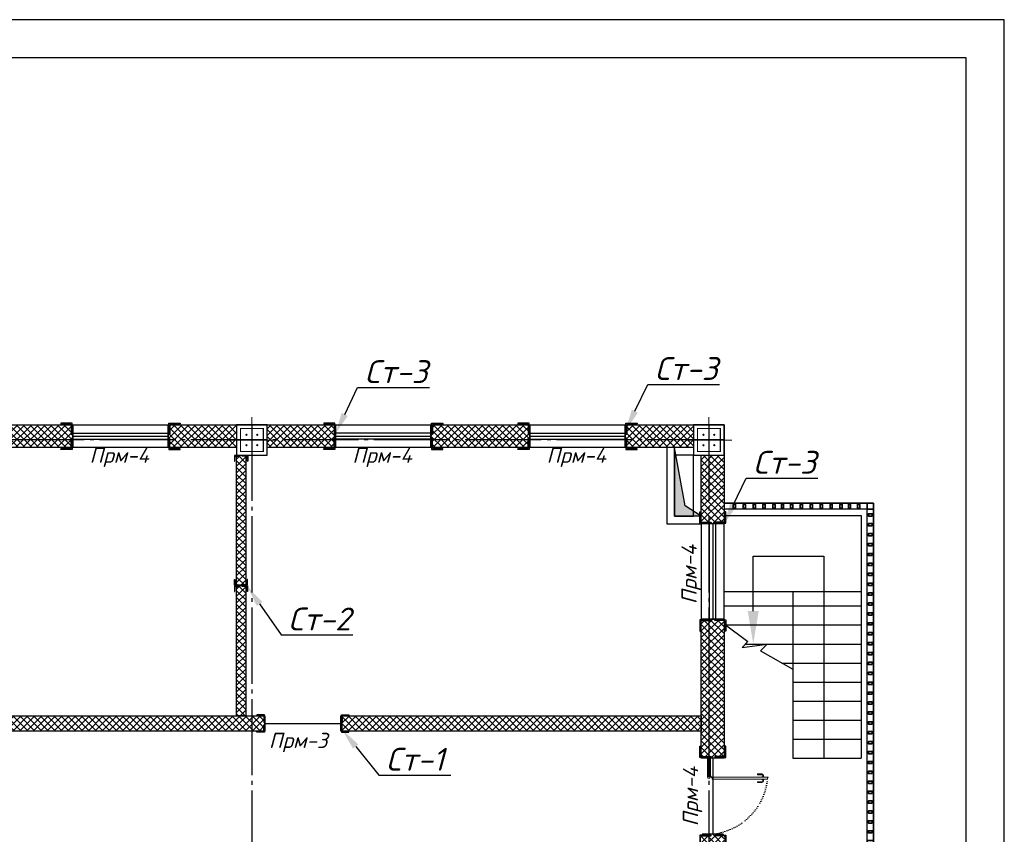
# Model space of a CAD drawing. Header units: millimetres. Extents: x -33345 to 4712671, y -3392 to 121473.
# Tile 273 of 656: x 1466410 to 1479337, y 75810 to 86501. Entities that reach past the tile are written whole.
import ezdxf
from ezdxf import colors
from ezdxf.entities.mleader import LeaderData, LeaderLine
from ezdxf.math import Vec2, Vec3

# ---------------------------------------------------------------- set-up
doc = ezdxf.new("R2010")
doc.units = ezdxf.units.MM
for name, pattern in [('CENTER2', [28.575, 19.05, -3.175, 3.175, -3.175]), ('DOT', [0.25, 0, -0.25]), ('ГОСТ 2.303 5', [24, 20, -1.5, 1, -1.5])]:
    doc.linetypes.add(name, pattern=pattern)
for name, color, linetype, lineweight in [('.', 7, 'Continuous', 15), ('0.25', 7, 'Continuous', 25), ('5   0.30', 1, 'Continuous', 30), ('doors', 250, 'Continuous', 5), ('Kalonna', 7, 'Continuous', 35), ('размер 0.09', 175, 'Continuous', 9)]:
    doc.layers.add(name, color=color, linetype=linetype, lineweight=lineweight)
for name, color, linetype in [('00-Axes', 1, 'CENTER2'), ('HA', 9, 'Continuous'), ('KIK-0-HSL-HTC', 7, 'Continuous')]:
    doc.layers.add(name, color=color, linetype=linetype)
doc.styles.add('ISOCPEUR', font='isocpeui.ttf', dxfattribs={"height": 300})
doc.styles.add('ГОСТ 250', font='isocpeui.ttf', dxfattribs={"height": 250})
pattern_1 = [(45, (-51557.93, -1455798.857), (-44.9012806, 44.9012806), []), (135, (-51557.93, -1455798.857), (-44.9012806, -44.9012806), [])]

# ---------------------------------------------------------------- blocks, each defined once
blk = doc.blocks.new('*U282')
at = {"layer": '0.25', "color": 5, "linetype": 'Continuous', "lineweight": 25, "ltscale": 100}
blk.add_lwpolyline([(-72619, 0), (0, 0), (0, 42000), (-72619, 42000), (-72619, 0)], dxfattribs=at)
at = {"layer": '0.25', "color": 7, "linetype": 'Continuous', "lineweight": 30, "ltscale": 100}
blk.add_lwpolyline([(-70619, 500), (-500, 500), (-500, 41500), (-70619, 41500), (-70619, 500)], dxfattribs=at)
blk = doc.blocks.new('column')
at = {"lineweight": 0}
for points in [[(-68, 56, -1), (-68, 86, -1)], [(68, 56, 1), (68, 86, 1)], [(-68, -56, 1), (-68, -86, 1)], [(68, -56, -1), (68, -86, -1)]]:
    blk.add_hatch(color=0, dxfattribs=at).paths.add_polyline_path(points)
at = {"color": 0, "lineweight": 0}
for p, q in [((0, 300), (0, -300)), ((300, 0), (-300, 0))]:
    blk.add_line(p, q, dxfattribs=at)
at = {"lineweight": 30}
blk.add_lwpolyline([(-200, 200), (200, 200), (200, -200), (-200, -200)], close=True, dxfattribs=at)
at = {"color": 0, "lineweight": 0, "const_width": 15}
blk.add_lwpolyline([(150, -150), (150, 150), (-150, 150), (-150, -150)], close=True, dxfattribs=at)
blk = doc.blocks.new('gfgffffg')
for p, q in [((-752, 4134), (1048, 4134)), ((-752, 4134), (1048, 4134)), ((1048, 4134), (1048, 946)), ((1048, 4134), (1048, 946)), ((-752, 3134), (1048, 3134)), ((148, 3134), (148, 946)), ((-752, 2946), (1048, 2946)), ((-752, 2696), (1048, 2696)), ((-472, 2446), (-189, 2446)), ((-186, 2446), (1048, 2446)), ((4, 2196), (1048, 2196)), ((148, 1946), (1048, 1946)), ((148, 1696), (1048, 1696)), ((148, 1446), (1048, 1446)), ((148, 1196), (1048, 1196)), ((148, 946), (1048, 946))]:
    blk.add_line(p, q)
for points in [[(1128, -214), (1208, -214), (1208, 4294), (-752, 4294)], [(1128, -134), (1128, 4214), (-752, 4214)], [(-370, 2878), (-370, 3598), (555, 3598), (555, 946)], [(-752, 2712), (-440, 2478), (-517, 2401), (-185, 2446), (-276, 2356), (148, 2114)]]:
    blk.add_lwpolyline(points)
at = {"lineweight": 0}
for points in [[(1208, -2176), (1208, 4294), (-752, 4294)], [(-938, -51), (-1036, -51)], [(1208, -676), (-752, -676)], [(1208, -976), (-752, -976)], [(1208, -1276), (-752, -1276)], [(1208, -1576), (-752, -1576)], [(1208, -1876), (-752, -1876)], [(1208, -2176), (-752, -2176)]]:
    blk.add_lwpolyline(points, dxfattribs=at)
at = {"lineweight": 25}
blk.add_solid([(-442, 2878), (-370, 2446), (-298, 2878)], dxfattribs=at)
at = {"layer": 'doors'}
for p, q in [((-972, 717), (-972, 949)), ((-972, 717), (-972, 949)), ((-966, 717), (-966, 936)), ((-966, 717), (-966, 936)), ((-938, 717), (-938, 936)), ((-938, 717), (-938, 936)), ((-932, 717), (-932, 949)), ((-932, 717), (-932, 949))]:
    blk.add_line(p, q, dxfattribs=at)
at = {"layer": 'doors', "color": 250}
for p, q in [((-972, 930), (-966, 930)), ((-972, 930), (-966, 930)), ((-938, 936), (-966, 936)), ((-938, 936), (-966, 936)), ((-938, 918), (-966, 918)), ((-938, 918), (-966, 918)), ((-932, 930), (-938, 930)), ((-932, 930), (-938, 930)), ((-932, 717), (-972, 717)), ((-972, 717), (-972, 699)), ((-932, 717), (-972, 717)), ((-972, 717), (-972, 699)), ((-972, 699), (-966, 699)), ((-972, 699), (-966, 699)), ((-966, 717), (-966, 686)), ((-966, 717), (-966, 686)), ((-938, 705), (-966, 705)), ((-938, 705), (-966, 705)), ((-938, 686), (-966, 686)), ((-938, 686), (-966, 686)), ((-938, 717), (-938, 686)), ((-938, 717), (-938, 686)), ((-932, 699), (-938, 699)), ((-932, 699), (-938, 699)), ((-932, 717), (-932, 699)), ((-932, 717), (-932, 699)), ((-917, 699), (-174, 699)), ((-917, 699), (-917, 692)), ((-917, 699), (-174, 699)), ((-917, 699), (-917, 692)), ((-917, 692), (-908, 692)), ((-917, 692), (-908, 692)), ((-917, 692), (-908, 692)), ((-917, 692), (-908, 692)), ((-908, 692), (-908, 671)), ((-908, 692), (-908, 671)), ((-908, 671), (-183, 671)), ((-908, 671), (-183, 671)), ((-314, 731), (-314, 741)), ((-314, 741), (-258, 741)), ((-314, 731), (-314, 741)), ((-314, 741), (-258, 741)), ((-314, 731), (-258, 731)), ((-314, 731), (-258, 731)), ((-256, 702), (-256, 699)), ((-256, 702), (-226, 702)), ((-256, 702), (-256, 699)), ((-256, 702), (-226, 702)), ((-256, 671), (-256, 668)), ((-256, 671), (-256, 668)), ((-226, 668), (-256, 668)), ((-226, 668), (-256, 668)), ((-246, 702), (-246, 719)), ((-246, 702), (-246, 719)), ((-246, 668), (-246, 651)), ((-246, 668), (-246, 651)), ((-236, 702), (-236, 719)), ((-236, 702), (-236, 719)), ((-236, 668), (-236, 651)), ((-236, 668), (-236, 651)), ((-226, 702), (-226, 699)), ((-226, 702), (-226, 699)), ((-226, 671), (-226, 668)), ((-226, 671), (-226, 668)), ((-183, 671), (-183, 692)), ((-183, 692), (-174, 692)), ((-183, 692), (-183, 692)), ((-183, 692), (-183, 692)), ((-183, 671), (-183, 692)), ((-183, 692), (-174, 692)), ((-183, 692), (-183, 692)), ((-183, 692), (-183, 692)), ((-174, 692), (-174, 699)), ((-174, 692), (-174, 699)), ((-314, 629), (-314, 639)), ((-314, 639), (-258, 639)), ((-314, 629), (-314, 639)), ((-314, 639), (-258, 639)), ((-314, 629), (-258, 629)), ((-314, 629), (-258, 629))]:
    blk.add_line(p, q, dxfattribs=at)
blk.add_circle((-926, 705), 4.53, dxfattribs=at)
blk.add_circle((-926, 705), 4.53, dxfattribs=at)
at = {"layer": 'doors', "color": 250, "linetype": 'DOT', "ltscale": 100}
blk.add_arc((-986, 754), 807, 273.3944, 354.1104, dxfattribs=at)
blk.add_arc((-986, 754), 807, 273.3944, 354.1104, dxfattribs=at)
at = {"layer": 'doors', "color": 250}
for centre, radius, start, end in [((-258, 719), 21.7, 0, 90), ((-258, 719), 21.7, 0, 90), ((-258, 719), 12.1, 0, 90), ((-258, 719), 12.1, 0, 90), ((-258, 651), 12.1, 270, 0), ((-258, 651), 21.7, 270, 0), ((-258, 651), 12.1, 270, 0), ((-258, 651), 21.7, 270, 0)]:
    blk.add_arc(centre, radius, start, end, dxfattribs=at)
at = {"layer": 'HA', "color": 0, "lineweight": 9, "ltscale": 100}
blk.add_line((-972, 949), (-932, 949), dxfattribs=at)
blk.add_line((-972, 949), (-932, 949), dxfattribs=at)
at = {"layer": 'Kalonna'}
for points in [[(-602, 4229), (-602, 4279), (-632, 4279), (-632, 4229)], [(-472, 4229), (-472, 4279), (-502, 4279), (-502, 4229)], [(-342, 4229), (-342, 4279), (-372, 4279), (-372, 4229)], [(-212, 4229), (-212, 4279), (-242, 4279), (-242, 4229)], [(-82, 4229), (-82, 4279), (-112, 4279), (-112, 4229)], [(29, 4229), (29, 4279), (-1, 4279), (-1, 4229)], [(148, 4229), (148, 4279), (118, 4279), (118, 4229)], [(278, 4229), (278, 4279), (248, 4279), (248, 4229)], [(408, 4229), (408, 4279), (378, 4279), (378, 4229)], [(538, 4229), (538, 4279), (508, 4279), (508, 4229)], [(668, 4229), (668, 4279), (638, 4279), (638, 4229)], [(798, 4229), (798, 4279), (768, 4279), (768, 4229)], [(909, 4229), (909, 4279), (879, 4279), (879, 4229)], [(1028, 4229), (1028, 4279), (998, 4279), (998, 4229)], [(1128, 4214), (1208, 4214), (1208, 4294), (1128, 4294)], [(1193, 4126), (1143, 4126), (1143, 4156), (1193, 4156)], [(1193, 3996), (1143, 3996), (1143, 4026), (1193, 4026)], [(1193, 3866), (1143, 3866), (1143, 3896), (1193, 3896)], [(1193, 3736), (1143, 3736), (1143, 3766), (1193, 3766)], [(1193, 3606), (1143, 3606), (1143, 3636), (1193, 3636)], [(1193, 3476), (1143, 3476), (1143, 3506), (1193, 3506)], [(1193, 3346), (1143, 3346), (1143, 3376), (1193, 3376)], [(1193, 3216), (1143, 3216), (1143, 3246), (1193, 3246)], [(1193, 3086), (1143, 3086), (1143, 3116), (1193, 3116)], [(1193, 2956), (1143, 2956), (1143, 2986), (1193, 2986)], [(1193, 2826), (1143, 2826), (1143, 2856), (1193, 2856)], [(1193, 2696), (1143, 2696), (1143, 2726), (1193, 2726)], [(1193, 2566), (1143, 2566), (1143, 2596), (1193, 2596)], [(1193, 2436), (1143, 2436), (1143, 2466), (1193, 2466)], [(1193, 2306), (1143, 2306), (1143, 2336), (1193, 2336)], [(1193, 2176), (1143, 2176), (1143, 2206), (1193, 2206)], [(1193, 2046), (1143, 2046), (1143, 2076), (1193, 2076)], [(1193, 1916), (1143, 1916), (1143, 1946), (1193, 1946)], [(1193, 1786), (1143, 1786), (1143, 1816), (1193, 1816)], [(1193, 1656), (1143, 1656), (1143, 1686), (1193, 1686)], [(1193, 1526), (1143, 1526), (1143, 1556), (1193, 1556)], [(1193, 1396), (1143, 1396), (1143, 1426), (1193, 1426)], [(1193, 1266), (1143, 1266), (1143, 1296), (1193, 1296)], [(1193, 1136), (1143, 1136), (1143, 1166), (1193, 1166)], [(1193, 1006), (1143, 1006), (1143, 1036), (1193, 1036)], [(1193, 876), (1143, 876), (1143, 906), (1193, 906)], [(1193, 746), (1143, 746), (1143, 776), (1193, 776)], [(1193, 616), (1143, 616), (1143, 646), (1193, 646)], [(1193, 486), (1143, 486), (1143, 516), (1193, 516)], [(1193, 356), (1143, 356), (1143, 386), (1193, 386)], [(1193, 226), (1143, 226), (1143, 256), (1193, 256)], [(1193, 96), (1143, 96), (1143, 126), (1193, 126)], [(1193, -34), (1143, -34), (1143, -4), (1193, -4)], [(1128, -134), (1208, -134), (1208, -214), (1128, -214)]]:
    blk.add_lwpolyline(points, close=True, dxfattribs=at)
blk = doc.blocks.new('fgfggggffsss')
at = {"layer": '00-Axes', "color": 251, "linetype": 'ГОСТ 2.303 5', "ltscale": 50, "true_color": 0x636466}
for points in [[(38310.7, 15497.8), (38310.7, -2902.2)], [(44310.7, 15497.8), (44310.7, -2902.2)], [(44510.7, 15297.8), (-20089.3, 15297.8)]]:
    blk.add_lwpolyline(points, dxfattribs=at)
blk = doc.blocks.new('*U3545')
at = {"color": 0, "linetype": 'ByBlock', "lineweight": -2, "ltscale": 100}
blk.add_lwpolyline([(0, 0), (63, 0), (63, 2.7, 0.414214), (60.7, 5), (12, 5, -0.414214), (5, 12), (5, 60.7, 0.414214), (2.7, 63), (0, 63)], format="xyb", close=True, dxfattribs=at)
blk = doc.blocks.new('A$C0829442C')
at = {"layer": '5   0.30', "lineweight": 30, "ltscale": 200}
blk.add_line((0, 131), (0, 13.5), dxfattribs=at)
at = {"layer": '5   0.30', "lineweight": 30, "ltscale": 200, "xscale": -1, "rotation": 180}
blk.add_blockref('*U3545', (3.9, 146.4), dxfattribs=at)
at = {"layer": '5   0.30', "lineweight": 30, "ltscale": 200}
blk.add_blockref('*U3545', (3.9, 0), dxfattribs=at)
blk = doc.blocks.new('кывнорр')
at = {"color": 6, "lineweight": 30}
blk.add_lwpolyline([(1526816, 1536584), (1526566, 1536584), (1526566, 1535784), (1526816, 1535784)], close=True, dxfattribs=at)

msp = doc.modelspace()

# ---------------------------------------------------------------- hatches: boundary and pattern name
at = {"layer": '.', "true_color": 0x636466}
h = msp.add_hatch(color=251, dxfattribs=at)
h.dxf.hatch_style = 1
h.paths.add_polyline_path([(1475145.106, 80121.09), (1475008.311, 80884.993), (1475008.311, 79984.993), (1475358.311, 79984.993)])
at = {"layer": 'KIK-0-HSL-HTC', "lineweight": 0}
h = msp.add_hatch(dxfattribs=at)
h.set_pattern_fill('ANSI37', color=154, scale=20)
h.set_pattern_definition(pattern_1)
h.paths.add_polyline_path([(1416258.311, 81184.993), (1417158.311, 81184.993), (1417158.311, 80884.993), (1416258.311, 80884.993)])
h.paths.add_polyline_path([(1418408.311, 81184.993), (1419708.311, 81184.993), (1419708.311, 80884.993), (1418408.311, 80884.993)])
h.paths.add_polyline_path([(1420958.311, 81184.993), (1421858.311, 81184.993), (1421858.311, 80884.993), (1420958.311, 80884.993)])
h.paths.add_polyline_path([(1422258.311, 81184.993), (1423158.311, 81184.993), (1423158.311, 80884.993), (1422258.311, 80884.993)])
h.paths.add_polyline_path([(1424408.311, 81184.993), (1425708.311, 81184.993), (1425708.311, 80884.993), (1424408.311, 80884.993)])
h.paths.add_polyline_path([(1426958.311, 81184.993), (1427858.311, 81184.993), (1427858.311, 80884.993), (1426958.311, 80884.993)])
h.paths.add_polyline_path([(1415858.311, 79884.993), (1416158.311, 79884.993), (1416158.311, 80784.993), (1415858.311, 80784.993)])
h.paths.add_polyline_path([(1416158.311, 78634.993), (1416158.311, 76809.993), (1415858.311, 76809.993), (1415858.311, 78634.993)])
h.paths.add_polyline_path([(1416158.311, 74784.993), (1416158.311, 74184.993), (1415858.311, 74184.993), (1415858.311, 74784.993)])
h.paths.add_polyline_path([(1415858.311, 72934.993), (1416158.311, 72934.993), (1416158.311, 71334.993), (1415858.311, 71334.993)])
h.paths.add_polyline_path([(1415858.311, 70084.993), (1416158.311, 70084.993), (1416158.311, 69184.993), (1415858.311, 69184.993)])
h.paths.add_polyline_path([(1417858.311, 69084.993), (1416258.311, 69084.993), (1416258.311, 68784.993), (1417858.311, 68784.993)])
h.paths.add_polyline_path([(1419558.311, 69084.993), (1418858.311, 69084.993), (1418858.311, 68784.993), (1419558.311, 68784.993)])
h.paths.add_polyline_path([(1421258.311, 69084.993), (1420558.311, 69084.993), (1420558.311, 68784.993), (1421258.311, 68784.993)])
h.paths.add_polyline_path([(1423408.198, 69084.993), (1422258.311, 69084.993), (1422258.311, 68784.993), (1423408.198, 68784.993)])
h.paths.add_polyline_path([(1425583.311, 68784.993), (1424008.198, 68784.993), (1424008.198, 69084.993), (1425583.311, 69084.993)])
h.paths.add_polyline_path([(1427858.311, 68784.993), (1427083.311, 68784.993), (1427083.311, 69084.993), (1427858.311, 69084.993)])
h.paths.add_polyline_path([(1431158.311, 69084.993), (1430108.311, 69084.993), (1430108.311, 68784.993), (1431158.311, 68784.993)])
h.paths.add_polyline_path([(1447258.311, 69084.993), (1448158.311, 69084.993), (1448158.311, 68784.993), (1447258.311, 68784.993)])
h.paths.add_polyline_path([(1449408.311, 69084.993), (1450708.311, 69084.993), (1450708.311, 68784.993), (1449408.311, 68784.993)])
h.paths.add_polyline_path([(1451958.311, 69084.993), (1452858.311, 69084.993), (1452858.311, 68784.993), (1451958.311, 68784.993)])
h.paths.add_polyline_path([(1453908.311, 69084.993), (1453258.311, 69084.993), (1453258.311, 68784.993), (1453908.311, 68784.993)])
h.paths.add_polyline_path([(1458858.311, 69084.993), (1458208.311, 69084.993), (1458208.311, 68784.993), (1458858.311, 68784.993)])
h.paths.add_polyline_path([(1463658.311, 69084.993), (1464558.311, 69084.993), (1464558.311, 68784.993), (1463658.311, 68784.993)])
h.paths.add_polyline_path([(1465808.311, 69084.993), (1467108.311, 69084.993), (1467108.311, 68784.993), (1465808.311, 68784.993)])
h.paths.add_polyline_path([(1468358.311, 69084.993), (1469258.311, 69084.993), (1469258.311, 68784.993), (1468358.311, 68784.993)])
h.paths.add_polyline_path([(1469658.311, 69084.993), (1470558.311, 69084.993), (1470558.311, 68784.993), (1469658.311, 68784.993)])
h.paths.add_polyline_path([(1471808.311, 69084.993), (1473108.311, 69084.993), (1473108.311, 68784.993), (1471808.311, 68784.993)])
h.paths.add_polyline_path([(1474358.311, 69084.993), (1475258.311, 69084.993), (1475258.311, 68784.993), (1474358.311, 68784.993)])
h.paths.add_polyline_path([(1475358.311, 69934.993), (1475658.311, 69934.993), (1475658.311, 69184.993), (1475358.311, 69184.993)])
h.paths.add_polyline_path([(1475358.311, 72784.993), (1475658.311, 72784.993), (1475658.311, 71184.993), (1475358.311, 71184.993)])
h.paths.add_polyline_path([(1475658.311, 74784.993), (1475658.311, 74034.993), (1475358.311, 74034.993), (1475358.311, 74784.993)])
h.paths.add_polyline_path([(1475358.311, 75809.993), (1475658.311, 75809.993), (1475658.311, 75184.993), (1475358.311, 75184.993)])
h.paths.add_polyline_path([(1475358.311, 78634.993), (1475658.311, 78634.993), (1475658.311, 76809.993), (1475358.311, 76809.993)])
h.paths.add_polyline_path([(1475658.311, 80784.993), (1475658.311, 79884.993), (1475358.311, 79884.993), (1475358.311, 80784.993)])
h.paths.add_polyline_path([(1474358.311, 81184.993), (1475258.311, 81184.993), (1475258.311, 80884.993), (1474358.311, 80884.993)])
h.paths.add_polyline_path([(1471808.311, 81184.993), (1473108.311, 81184.993), (1473108.311, 80884.993), (1471808.311, 80884.993)])
h.paths.add_polyline_path([(1469658.311, 81184.993), (1470558.311, 81184.993), (1470558.311, 80884.993), (1469658.311, 80884.993)])
h.paths.add_polyline_path([(1468358.311, 81184.993), (1469258.311, 81184.993), (1469258.311, 80884.993), (1468358.311, 80884.993)])
h.paths.add_polyline_path([(1465808.311, 81184.993), (1467108.311, 81184.993), (1467108.311, 80884.993), (1465808.311, 80884.993)])
h.paths.add_polyline_path([(1463658.311, 81184.993), (1464558.311, 81184.993), (1464558.311, 80884.993), (1463658.311, 80884.993)])
h.paths.add_polyline_path([(1457958.311, 81184.993), (1458858.311, 81184.993), (1458858.311, 80884.993), (1457958.311, 80884.993)])
h.paths.add_polyline_path([(1455408.311, 81184.993), (1456708.311, 81184.993), (1456708.311, 80884.993), (1455408.311, 80884.993)])
h.paths.add_polyline_path([(1453258.311, 81184.993), (1454158.311, 81184.993), (1454158.311, 80884.993), (1453258.311, 80884.993)])
h.paths.add_polyline_path([(1451958.311, 81184.993), (1452858.311, 81184.993), (1452858.311, 80884.993), (1451958.311, 80884.993)])
h.paths.add_polyline_path([(1449408.311, 81184.993), (1450708.311, 81184.993), (1450708.311, 80884.993), (1449408.311, 80884.993)])
h.paths.add_polyline_path([(1447258.311, 81184.993), (1448158.311, 81184.993), (1448158.311, 80884.993), (1447258.311, 80884.993)])
h.paths.add_polyline_path([(1440258.311, 81184.993), (1446858.311, 81184.993), (1446858.311, 80884.993), (1440258.311, 80884.993)])
h.paths.add_polyline_path([(1438958.311, 81184.993), (1439858.311, 81184.993), (1439858.311, 80884.993), (1438958.311, 80884.993)])
h.paths.add_polyline_path([(1436408.311, 81184.993), (1437708.311, 81184.993), (1437708.311, 80884.993), (1436408.311, 80884.993)])
h.paths.add_polyline_path([(1434258.311, 81184.993), (1435158.311, 81184.993), (1435158.311, 80884.993), (1434258.311, 80884.993)])
h.paths.add_polyline_path([(1415858.311, 75809.993), (1415858.311, 75184.993), (1416158.311, 75184.993), (1416158.311, 75809.993)])
h = msp.add_hatch(dxfattribs=at)
h.set_pattern_fill('ANSI37', color=154, scale=20)
h.set_pattern_definition(pattern_1)
h.paths.add_polyline_path([(1416158.311, 77364.993), (1417748.311, 77364.993), (1417748.311, 77164.993), (1416158.311, 77164.993)])
h.paths.add_polyline_path([(1419118.311, 80884.993), (1419118.311, 77364.993), (1420608.311, 77364.993), (1420608.311, 77164.993), (1418748.311, 77164.993), (1418748.311, 77364.993), (1418998.311, 77364.993), (1418998.311, 80884.993)])
h.paths.add_polyline_path([(1421978.311, 77364.993), (1423688.311, 77364.993), (1423688.311, 77164.993), (1421608.311, 77164.993), (1421608.311, 77364.993), (1421858.311, 77364.993), (1421858.311, 80784.993), (1421978.311, 80784.993)])
h.paths.add_polyline_path([(1424958.311, 77735.437), (1424958.311, 77364.993), (1426608.311, 77364.993), (1426608.311, 77164.993), (1424688.311, 77164.993), (1424688.311, 77364.993), (1424838.311, 77364.993), (1424838.311, 77735.437)])
h.paths.add_polyline_path([(1424838.311, 80335.437), (1424838.311, 80884.993), (1424958.311, 80884.993), (1424958.311, 80335.437)])
h.paths.add_polyline_path([(1427978.311, 77364.993), (1429588.311, 77364.993), (1429588.311, 77164.993), (1427608.311, 77164.993), (1427608.311, 77364.993), (1427858.311, 77364.993), (1427858.311, 80784.993), (1427978.311, 80784.993)])
h.paths.add_polyline_path([(1430958.311, 77364.993), (1432888.311, 77364.993), (1432888.311, 77164.993), (1430588.311, 77164.993), (1430588.311, 77364.993), (1430838.311, 77364.993), (1430838.311, 80884.993), (1430958.311, 80884.993)])
h.paths.add_polyline_path([(1435598.311, 77364.993), (1435598.311, 77164.993), (1433888.311, 77164.993), (1433888.311, 77364.993)])
h.paths.add_polyline_path([(1434138.311, 77364.993), (1434258.311, 77364.993), (1434258.311, 80784.993), (1434138.311, 80784.993)])
h.paths.add_polyline_path([(1436848.311, 77364.993), (1436968.311, 77364.993), (1436968.311, 80884.993), (1436848.311, 80884.993)])
h.paths.add_polyline_path([(1436598.311, 77164.993), (1436598.311, 77364.993), (1438608.311, 77364.993), (1438608.311, 77164.993)])
h.paths.add_polyline_path([(1439958.311, 77364.993), (1439958.311, 77164.993), (1439608.311, 77164.993), (1439608.311, 77364.993)])
h.paths.add_polyline_path([(1421958.311, 72164.993), (1421958.311, 72284.993), (1420643.311, 72284.993), (1420643.311, 73504.993), (1420938.311, 73504.993), (1420938.311, 73624.993), (1420643.311, 73624.993), (1420643.311, 74984.993), (1420523.311, 74984.993), (1420523.311, 73624.993), (1420403.311, 73624.993), (1420403.311, 73504.993), (1420523.311, 73504.993), (1420523.311, 72284.993), (1419308.311, 72284.993), (1419308.311, 73504.993), (1419603.311, 73504.993), (1419603.311, 73624.993), (1419308.311, 73624.993), (1419308.311, 74984.993), (1419188.311, 74984.993), (1419188.311, 69084.993), (1419308.311, 69084.993), (1419308.311, 72164.993)])
h.paths.add_polyline_path([(1419573.311, 75184.993), (1416258.311, 75184.993), (1416258.311, 74984.993), (1419573.311, 74984.993)])
h.paths.add_polyline_path([(1420908.311, 75184.993), (1420373.311, 75184.993), (1420373.311, 74984.993), (1420908.311, 74984.993)])
h.paths.add_polyline_path([(1421708.311, 74984.993), (1421858.311, 74984.993), (1421858.311, 75184.993), (1421708.311, 75184.993)])
h.paths.add_polyline_path([(1423358.311, 75184.993), (1423358.311, 74984.993), (1422258.311, 74984.993), (1422258.311, 75184.993)])
h.paths.add_polyline_path([(1422158.311, 73624.993), (1422158.311, 73504.993), (1422646.676, 73504.993), (1422646.676, 73624.993)])
h.paths.add_polyline_path([(1421958.311, 73624.993), (1421738.311, 73624.993), (1421738.311, 73504.993), (1421958.311, 73504.993)], flags=17)
h.paths.add_polyline_path([(1417858.311, 72934.993), (1418268.311, 72934.993), (1418268.311, 72814.993), (1417858.311, 72814.993)])
h.paths.add_polyline_path([(1419068.311, 72934.993), (1419188.311, 72934.993), (1419188.311, 72814.993), (1419068.311, 72814.993)])
h.paths.add_polyline_path([(1416658.311, 72814.993), (1416158.311, 72814.993), (1416158.311, 72934.993), (1416658.311, 72934.993)])
h.paths.add_polyline_path([(1419458.311, 70384.993), (1419308.311, 70384.993), (1419308.311, 70504.993), (1419458.311, 70504.993)], flags=17)
h.paths.add_polyline_path([(1421958.311, 70504.993), (1420458.311, 70504.993), (1420458.311, 70384.993), (1421958.311, 70384.993)], flags=17)
h.paths.add_polyline_path([(1422158.311, 70504.993), (1422158.311, 70384.993), (1422448.311, 70384.993), (1422448.311, 70504.993)])
h.paths.add_polyline_path([(1424458.311, 70504.993), (1424458.311, 70384.993), (1424608.311, 70384.993), (1424608.311, 70504.993)])
h.paths.add_polyline_path([(1424728.311, 69084.993), (1424608.311, 69084.993), (1424608.311, 74984.993), (1424728.311, 74984.993)])
h.paths.add_polyline_path([(1424468.311, 73504.993), (1424468.311, 73624.993), (1424608.311, 73624.993), (1424608.311, 73504.993)], flags=17)
h.paths.add_polyline_path([(1424358.311, 74984.993), (1424358.311, 75184.993), (1427858.311, 75184.993), (1427858.311, 74984.993)])
h.paths.add_polyline_path([(1427978.311, 74784.993), (1427978.311, 69184.993), (1427858.311, 69184.993), (1427858.311, 74784.993)])
h.paths.add_polyline_path([(1431158.311, 74984.993), (1431158.311, 69084.993), (1431038.311, 69084.993), (1431038.311, 74984.993)])
h.paths.add_polyline_path([(1433858.311, 75184.993), (1433858.311, 74984.993), (1430288.646, 74984.993), (1430288.646, 75184.993)])
h.paths.add_polyline_path([(1428258.311, 75184.993), (1429288.646, 75184.993), (1429288.646, 74984.993), (1428258.311, 74984.993)])
h.paths.add_polyline_path([(1450588.311, 80884.993), (1450708.311, 80884.993), (1450708.311, 77364.994), (1450588.311, 77364.994)])
h.paths.add_polyline_path([(1450958.311, 77164.993), (1448508.311, 77164.993), (1448508.311, 77364.994), (1450958.311, 77364.994)])
h.paths.add_polyline_path([(1447508.311, 77164.993), (1447158.311, 77164.993), (1447158.311, 77365.994), (1447508.311, 77365.994)])
h.paths.add_polyline_path([(1456958.311, 77164.993), (1451958.311, 77164.993), (1451958.311, 77364.994), (1456958.311, 77364.994)])
h.paths.add_polyline_path([(1456588.311, 80884.993), (1456708.311, 80884.993), (1456708.311, 77364.994), (1456588.311, 77364.994)])
h.paths.add_polyline_path([(1463628.311, 77164.993), (1457958.311, 77164.993), (1457958.311, 77364.993), (1463628.311, 77364.994)])
h.paths.add_polyline_path([(1463258.311, 80784.993), (1463378.311, 80784.993), (1463378.311, 77364.994), (1463258.311, 77364.994)])
h.paths.add_polyline_path([(1469628.311, 77164.993), (1464628.311, 77164.993), (1464628.311, 77364.994), (1469628.311, 77364.994)])
h.paths.add_polyline_path([(1456358.311, 75184.993), (1458858.311, 75184.993), (1458858.311, 74984.993), (1456358.311, 74984.993)])
h.paths.add_polyline_path([(1459508.311, 74984.993), (1459258.311, 74984.993), (1459258.311, 75184.993), (1459508.311, 75184.993)])
h.paths.add_polyline_path([(1460508.311, 75184.993), (1463258.311, 75184.993), (1463258.311, 74984.993), (1460508.311, 74984.993)])
h.paths.add_polyline_path([(1465958.311, 75184.993), (1465958.311, 74984.993), (1463658.311, 74984.993), (1463658.311, 75184.993)])
h.paths.add_polyline_path([(1458858.311, 74784.993), (1459058.311, 74784.993), (1459058.311, 69184.993), (1458858.311, 69184.993)])
h.paths.add_polyline_path([(1461908.316, 73144.993), (1463308.311, 73144.993), (1463308.311, 73024.993), (1461908.316, 73024.993)])
h.paths.add_polyline_path([(1461908.316, 71824.993), (1463308.311, 71824.993), (1463308.311, 71704.993), (1461908.316, 71704.993)])
h.paths.add_polyline_path([(1461908.316, 70504.993), (1463308.311, 70504.993), (1463308.311, 70384.993), (1461908.316, 70384.993)])
h.paths.add_polyline_path([(1461788.316, 72774.993), (1461788.316, 73294.993), (1461908.316, 73294.993), (1461908.316, 72774.993)])
h.paths.add_polyline_path([(1461788.316, 71454.993), (1461788.316, 71974.993), (1461908.316, 71974.993), (1461908.316, 71454.993)])
h.paths.add_polyline_path([(1461788.316, 70134.993), (1461788.316, 70654.993), (1461908.316, 70654.993), (1461908.316, 70134.993)])
h.paths.add_polyline_path([(1461908.316, 74534.993), (1463308.311, 74534.993), (1463308.311, 74434.993), (1461908.316, 74434.993)])
h.paths.add_polyline_path([(1461788.316, 74094.993), (1461788.316, 74984.993), (1461908.316, 74984.993), (1461908.316, 74094.993)])
h.paths.add_polyline_path([(1461908.316, 69334.993), (1461908.316, 69084.993), (1461788.316, 69084.993), (1461788.316, 69334.993)])
h.paths.add_polyline_path([(1466958.311, 75184.993), (1469258.311, 75184.993), (1469258.311, 74984.993), (1466958.311, 74984.993)])
h.paths.add_polyline_path([(1471958.311, 74984.993), (1469658.311, 74984.993), (1469658.311, 75184.993), (1471958.311, 75184.993)])
h.paths.add_polyline_path([(1469258.311, 74784.993), (1469378.311, 74784.993), (1469378.311, 69184.993), (1469258.311, 69184.993)])
h.paths.add_polyline_path([(1472958.311, 75184.993), (1475258.311, 75184.993), (1475258.311, 74984.993), (1472958.311, 74984.993)])
h.paths.add_polyline_path([(1470628.311, 77364.994), (1475358.311, 77364.994), (1475358.311, 77164.993), (1470628.311, 77164.993)])
h.paths.add_polyline_path([(1469258.311, 80784.993), (1469378.311, 80784.993), (1469378.311, 77364.994), (1469258.311, 77364.994)])
edge = h.paths.add_edge_path()
edge.add_line((1422158.311, 72164.993), (1423488.311, 72164.993))
edge.add_line((1423488.311, 72164.993), (1423488.311, 70504.993))
edge.add_line((1423488.311, 70504.993), (1423248.311, 70504.993))
edge.add_line((1423248.311, 70504.993), (1423248.311, 70384.993))
edge.add_line((1423248.311, 70384.993), (1423658.311, 70384.993))
edge.add_line((1423658.311, 70384.993), (1423658.311, 70504.993))
edge.add_line((1423658.311, 70504.993), (1423608.311, 70504.993))
edge.add_line((1423608.311, 70504.993), (1423608.311, 72164.993))
edge.add_line((1423608.311, 72164.993), (1424608.311, 72164.993))
edge.add_line((1424608.311, 72164.993), (1424608.311, 72284.993))
edge.add_line((1424608.311, 72284.993), (1423608.311, 72284.993))
edge.add_line((1423608.311, 72284.993), (1423608.311, 73504.993))
edge.add_line((1423608.311, 73504.993), (1423668.311, 73504.993))
edge.add_line((1423668.311, 73504.993), (1423668.311, 73624.993))
edge.add_line((1423668.311, 73624.993), (1423446.676, 73624.993))
edge.add_line((1423446.676, 73624.993), (1423446.676, 73504.993))
edge.add_line((1423446.676, 73504.993), (1423488.311, 73504.993))
edge.add_line((1423488.311, 73504.993), (1423488.311, 72284.993))
edge.add_line((1423488.311, 72284.993), (1422158.311, 72284.993))

# ---------------------------------------------------------------- linework, layer by layer
at = {"color": 5}
for p, q in [((1467108.311, 81074.993), (1468358.311, 81074.993)), ((1471808.311, 81074.993), (1470558.311, 81074.993)), ((1473108.311, 81074.993), (1474358.311, 81074.993)), ((1467108.311, 80994.993), (1468358.311, 80994.993)), ((1471808.311, 80994.993), (1470558.311, 80994.993)), ((1473108.311, 80994.993), (1474358.311, 80994.993)), ((1475468.311, 78634.993), (1475468.311, 79884.993)), ((1475548.311, 78634.993), (1475548.311, 79884.993))]:
    msp.add_line(p, q, dxfattribs=at)
at = {"color": 6, "lineweight": 30}
for p, q in [((1467108.311, 81034.993), (1468358.311, 81034.992)), ((1470558.311, 81034.993), (1471808.311, 81034.992)), ((1473108.311, 81034.994), (1474358.311, 81034.993)), ((1475508.311, 79884.993), (1475508.311, 78634.993)), ((1475508.311, 76809.993), (1475508.312, 75809.993))]:
    msp.add_line(p, q, dxfattribs=at)
at = {"color": 177, "lineweight": 30, "true_color": 0x293189}
msp.add_line((1469628.311, 77264.993), (1470628.311, 77264.993), dxfattribs=at)
at = {"color": 18, "true_color": 0x000000}
msp.add_lwpolyline([(1415858.311, 81184.993), (1475658.311, 81184.993), (1475658.311, 80154.993), (1477618.311, 80154.993), (1477618.311, 73684.993), (1475658.311, 73684.993), (1475658.311, 68784.993), (1459708.311, 68784.993), (1459708.311, 66784.993), (1452708.311, 66784.993)], dxfattribs=at)
for points in [[(1467108.311, 81184.993), (1468358.311, 81184.993), (1468358.311, 80884.993), (1467108.311, 80884.993)], [(1470558.311, 81184.993), (1471808.311, 81184.993), (1471808.311, 80884.993), (1470558.311, 80884.993)], [(1473108.311, 81184.993), (1474358.311, 81184.993), (1474358.311, 80884.993), (1473108.311, 80884.993)], [(1475658.311, 78634.993), (1475658.311, 79884.993), (1475358.311, 79884.993), (1475358.311, 78634.993)]]:
    msp.add_lwpolyline(points, close=True)
msp.add_lwpolyline([(1475358.311, 79984.993), (1475145.106, 80121.09), (1475008.311, 80884.993)])
at = {"layer": 'HA', "color": 250, "lineweight": 30, "ltscale": 100}
for points in [[(1465808.311, 81184.993), (1467108.311, 81184.993), (1467108.311, 80884.993), (1465808.311, 80884.993)], [(1468358.311, 81184.993), (1469258.311, 81184.993), (1469258.311, 80884.993), (1468358.311, 80884.993)], [(1469658.311, 81184.993), (1470558.311, 81184.993), (1470558.311, 80884.993), (1469658.311, 80884.993)], [(1471808.311, 81184.993), (1473108.311, 81184.993), (1473108.311, 80884.993), (1471808.311, 80884.993)], [(1474358.311, 81184.993), (1475258.311, 81184.993), (1475258.311, 80884.993), (1474358.311, 80884.993)], [(1475008.311, 80884.993), (1474908.311, 80884.993), (1474908.311, 79884.993), (1475358.311, 79884.993), (1475358.311, 79984.993), (1475008.311, 79984.993)], [(1469258.311, 80784.993), (1469378.311, 80784.993), (1469378.311, 77364.994), (1469258.311, 77364.994)], [(1475658.311, 80784.993), (1475658.311, 79884.993), (1475358.311, 79884.993), (1475358.311, 80784.993)], [(1475358.311, 78634.993), (1475658.311, 78634.993), (1475658.311, 76809.993), (1475358.311, 76809.993)], [(1469628.311, 77164.993), (1464628.311, 77164.993), (1464628.311, 77364.994), (1469628.311, 77364.994)], [(1470628.311, 77364.994), (1475358.311, 77364.994), (1475358.311, 77164.993), (1470628.311, 77164.993)]]:
    msp.add_lwpolyline(points, close=True, dxfattribs=at)

# ---------------------------------------------------------------- block references
at = {"color": 244, "lineweight": 50, "true_color": 0x991b1e}
msp.add_blockref('fgfggggffsss', (1431147.599, 65687.242), dxfattribs=at)
at = {"xscale": -1, "rotation": 270}
for p in [(1469458.311, 80984.993), (1475458.311, 80984.993)]:
    msp.add_blockref('column', p, dxfattribs=at)
at = {"color": 6, "lineweight": 30}
msp.add_blockref('кывнорр', (-51557.929, -1455798.857), dxfattribs=at)
at = {"color": 18, "lineweight": 0, "true_color": 0x000000}
msp.add_blockref('gfgffffg', (1476410.498, 75861.487), dxfattribs=at)
at = {"layer": '0.25', "ltscale": 100, "transparency": 33554687}
msp.add_blockref('*U282', (1479336.843, 44501.326), dxfattribs=at)
at = {"layer": 'размер 0.09', "lineweight": 30, "ltscale": 200}
for p, xscale, yscale, zscale, rotation in [((1467108.311, 81204.869), 2.351013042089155, 2.351013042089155, 2.351013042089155, 180.0000448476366), ((1468358.311, 81204.869), -2.351013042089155, 2.351013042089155, 2.351013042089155, 179.9999551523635), ((1470558.311, 81204.869), 2.351013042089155, 2.351013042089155, 2.351013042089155, 180.0000448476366), ((1471808.311, 81204.869), -2.351013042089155, 2.351013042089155, 2.351013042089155, 179.9999551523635), ((1473108.311, 81204.869), 2.351013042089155, 2.351013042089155, 2.351013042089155, 180.0000448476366), ((1474358.311, 81204.869), -2.351013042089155, 2.351013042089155, 2.351013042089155, 179.9999551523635), ((1469403.989, 80784.993), -1.185761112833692, 1.185761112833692, 1.185761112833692, 89.99995515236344), ((1475338.436, 79884.993), -2.351013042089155, 2.351013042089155, 2.351013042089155, 269.9999551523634), ((1469402.387, 79074.993), 1.185761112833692, 1.185761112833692, 1.185761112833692, 90.00004484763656), ((1469402.387, 79074.993), -1.185761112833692, 1.185761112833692, 1.185761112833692, 89.99995515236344), ((1475338.436, 78634.993), 2.351013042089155, 2.351013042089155, 2.351013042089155, 270.0000448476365), ((1469628.311, 77377.49), 1.556924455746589, 1.556924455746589, 1.556924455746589, 180.0000448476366), ((1470628.311, 77377.49), -1.556924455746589, 1.556924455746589, 1.556924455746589, 179.9999551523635), ((1475338.436, 76809.993), -2.351013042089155, 2.351013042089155, 2.351013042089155, 269.9999551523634), ((1475338.436, 75809.993), 2.351013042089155, 2.351013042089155, 2.351013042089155, 270.0000448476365)]:
    msp.add_blockref('A$C0829442C', p, dxfattribs=dict(at, xscale=xscale, yscale=yscale, zscale=zscale, rotation=rotation))

# ---------------------------------------------------------------- texts
at = {"transparency": 33554687, "char_height": 200, "attachment_point": 1, "style": 'ГОСТ 250'}
for s, insert in [('{\\C6;Прм-4}', (1467327.725, 80884.992)), ('{\\C6;Прм-4}', (1470777.725, 80884.993)), ('{\\C6;Прм-4}', (1473327.725, 80884.993)), ('{\\C5;Прм-3}', (1469682.239, 77142.588))]:
    msp.add_mtext_dynamic_manual_height_columns(s, width=5615.66788, gutter_width=1250, heights=[260], dxfattribs=dict(at, insert=insert))
at = {"transparency": 33554687, "char_height": 200, "attachment_point": 1, "rotation": 90, "style": 'ГОСТ 250'}
for insert in [(1475098.311, 78831.375), (1475117.256, 75915.233)]:
    msp.add_mtext_dynamic_manual_height_columns('{\\C6;Прм-4}', width=5615.66788, gutter_width=1250, heights=[260], dxfattribs=dict(at, insert=insert))

# ---------------------------------------------------------------- leaders
at = {"transparency": 33554687}
ml = msp.add_multileader_mtext('Standard', dxfattribs=at)
ml.set_content('Ст-3', color=256, style='ISOCPEUR')
ml.set_leader_properties(color=256)
ml.build(insert=Vec2(0, 0))
ml.multileader.update_dxf_attribs({"text_left_attachment_type": 6, "text_right_attachment_type": 6, "dogleg_length": 1.827, "arrow_head_size": 274.097})
ctx = ml.context
ctx.base_point, ctx.char_height, ctx.arrow_head_size, ctx.landing_gap_size, ctx.plane_origin = Vec3(1470848.465, 81672.252), 300, 274.097, 91.366, Vec3(1470296.013, 82085.572)
ctx.left_attachment, ctx.right_attachment = 6, 6
notes = []
notes.append((ctx, [(0, (1, 1, 0), (1470846.638, 81672.252), (1, 0), 1.827, [(0, [(1470558.311, 81074.993)], 0, [])])]))
ctx.mtext.insert, ctx.mtext.flow_direction = Vec3(1470939.831, 82032.252), 5
ml = msp.add_multileader_mtext('Standard', dxfattribs=at)
ml.set_content('Ст-3', color=256, style='ISOCPEUR')
ml.set_leader_properties(color=256)
ml.build(insert=Vec2(0, 0))
ml.multileader.update_dxf_attribs({"text_left_attachment_type": 6, "text_right_attachment_type": 6, "dogleg_length": 1.827, "arrow_head_size": 274.097})
ctx = ml.context
ctx.base_point, ctx.char_height, ctx.arrow_head_size, ctx.landing_gap_size, ctx.plane_origin = Vec3(1474657.533, 81712.932), 300, 274.097, 91.366, Vec3(1474105.08, 82126.252)
ctx.left_attachment, ctx.right_attachment = 6, 6
notes.append((ctx, [(0, (1, 1, 0), (1474655.706, 81712.932), (1, 0), 1.827, [(0, [(1474367.379, 81115.673)], 0, [])])]))
ctx.mtext.insert, ctx.mtext.flow_direction = Vec3(1474748.899, 82072.932), 5
ml = msp.add_multileader_mtext('Standard', dxfattribs=at)
ml.set_content('Ст-3', color=256, style='ISOCPEUR')
ml.set_leader_properties(color=256)
ml.build(insert=Vec2(0, 0))
ml.multileader.update_dxf_attribs({"text_left_attachment_type": 6, "text_right_attachment_type": 6, "dogleg_length": 1.827, "arrow_head_size": 274.097})
ctx = ml.context
ctx.base_point, ctx.char_height, ctx.arrow_head_size, ctx.landing_gap_size, ctx.plane_origin = Vec3(1475948.465, 80482.252), 300, 274.097, 91.366, Vec3(1475396.013, 80895.572)
ctx.left_attachment, ctx.right_attachment = 6, 6
notes.append((ctx, [(0, (1, 1, 0), (1475946.638, 80482.252), (1, 0), 1.827, [(0, [(1475658.311, 79884.993)], 0, [])])]))
ctx.mtext.insert, ctx.mtext.flow_direction = Vec3(1476039.831, 80842.252), 5
ml = msp.add_multileader_mtext('Standard', dxfattribs=at)
ml.set_content('Ст-2', color=256, style='ISOCPEUR')
ml.set_leader_properties(color=256)
ml.build(insert=Vec2(0, 0))
ml.multileader.update_dxf_attribs({"text_left_attachment_type": 6, "text_right_attachment_type": 6, "dogleg_length": 1.827, "arrow_head_size": 274.097})
ctx = ml.context
ctx.base_point, ctx.char_height, ctx.arrow_head_size, ctx.landing_gap_size, ctx.plane_origin = Vec3(1469844.61, 78425.831), 300, 274.097, 91.366, Vec3(1469365.49, 79016.637)
ctx.left_attachment, ctx.right_attachment = 6, 6
notes.append((ctx, [(0, (1, 1, 0), (1469842.782, 78425.831), (1, 0), 1.827, [(0, [(1469402.387, 79058.562)], 0, [])])]))
ctx.mtext.insert, ctx.mtext.flow_direction = Vec3(1469935.976, 78785.831), 5
ml = msp.add_multileader_mtext('Standard', dxfattribs=at)
ml.set_content('Ст-1', color=256, style='ISOCPEUR')
ml.set_leader_properties(color=256)
ml.build(insert=Vec2(0, 0))
ml.multileader.update_dxf_attribs({"text_left_attachment_type": 6, "text_right_attachment_type": 6, "dogleg_length": 1.827, "arrow_head_size": 274.097})
ctx = ml.context
ctx.base_point, ctx.char_height, ctx.arrow_head_size, ctx.landing_gap_size, ctx.plane_origin = Vec3(1471128.081, 76585.244), 300, 274.097, 91.366, Vec3(1470648.961, 77176.05)
ctx.left_attachment, ctx.right_attachment = 6, 6
notes.append((ctx, [(0, (1, 1, 0), (1471126.254, 76585.244), (1, 0), 1.827, [(0, [(1470648.961, 77176.05)], 0, [])])]))
ctx.mtext.insert, ctx.mtext.flow_direction = Vec3(1471219.447, 76945.244), 5
for ctx, leaders in notes:
    for number, flags, end, landing, length, lines in leaders:
        leader = LeaderData()
        leader.index, (leader.has_last_leader_line, leader.has_dogleg_vector, leader.attachment_direction) = number, flags
        leader.last_leader_point, leader.dogleg_vector, leader.dogleg_length = Vec3(end), Vec3(landing), length
        for number, points, colour, breaks in lines:
            line = LeaderLine()
            line.index, line.vertices, line.color, line.breaks = number, Vec3.list(points), colors.encode_raw_color(colour), breaks
            leader.lines.append(line)
        ctx.leaders.append(leader)

doc.saveas('drawing.dxf')
